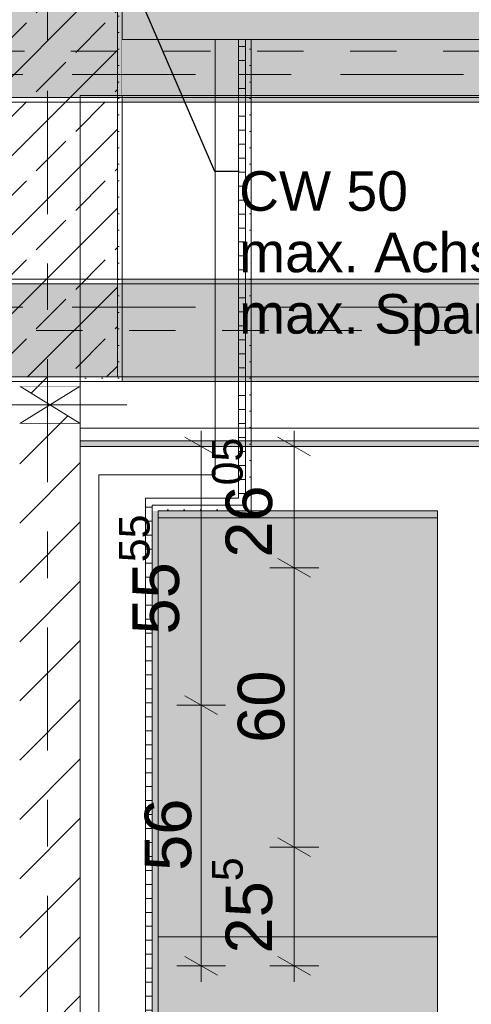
# Model space of a CAD drawing. Header units: metres. Extents: x -3.6 to 84.5, y -11 to 16.8.
# Tile 286 of 389: x 47.3 to 48.2, y 3.9 to 6. Entities that reach past the tile are written whole.
import ezdxf

# ---------------------------------------------------------------- set-up
doc = ezdxf.new("R2010")
doc.units = ezdxf.units.M
doc.header["$MEASUREMENT"] = 0
for name, pattern in [('Achse', [0.2, 0.1, -0.05, 0, -0.05]), ('Strichlinie doppelt', [0.546806, 0.264583, -0.105833, 0.070556, -0.105833]), ('Wipeout_Contour', [1, 0, -1])]:
    doc.linetypes.add(name, pattern=pattern)
for name, color, linetype in [('154 - Bemaßung_ Beschriftung.Ausbau - Deckenspiegel', 7, 'Continuous'), ('451 - Universal.Achsen Raster', 7, 'Continuous'), ('605 - Struktur.Wand Innen', 7, 'Continuous'), ('607 - Struktur.Stütze', 7, 'Continuous'), ('608 - Struktur.Träger', 7, 'Continuous'), ('703 - Einrichtung.Möbel Küche', 7, 'Continuous'), ('Abbruch_605 - Struktur.Wand Innen', 7, 'Continuous'), ('Neubau_154 - Bemaßung_ Beschriftung.Ausbau - Deckenspiegel', 7, 'Continuous'), ('Neubau_605 - Struktur.Wand Innen', 7, 'Continuous'), ('Neubau_606 - Struktur.Wand Innen Ausbau', 7, 'Continuous'), ('Neubau_653 - Abdeckung.TB Verkofferung', 7, 'Continuous')]:
    doc.layers.add(name, color=color, linetype=linetype)
doc.styles.add('ERSTELLTER_STIL_2', font='txt')
doc.linetypes.add('Abbruch 1', pattern='A,0,[1,2022.0244.A_L5A-PL04.04_iB_Deckenspiegel 2.OG1.Shx,S=0.001984,R=0,X=0,Y=0],-0.25,0', length=0.25)
doc.dimstyles.new('ERSTELLTER_STIL__1', dxfattribs={"dimtxt": 0.1, "dimasz": 0.0532, "dimexe": 0.18, "dimexo": 0.0625, "dimgap": 0, "dimtad": 1, "dimzin": 0, "dimdsep": 46, "dimtxsty": 'ERSTELLTER_STIL_2', "dimblk": 'ARROWHEAD_2', "dimblk1": 'ARROWHEAD_2', "dimblk2": 'ARROWHEAD_2', "dimcen": 0.09, "dimse1": 1, "dimse2": 1, "dimclrd": 7, "dimclre": 7, "dimclrt": 7, "dimazin": 0, "dimtfac": 1, "dimtdec": 4, "dimtmove": 0, "dimatfit": 3, "dimfxl": 1, "dimtolj": 1, "dimtzin": 0, "dimarcsym": 0})
doc.dimstyles.new('ERSTELLTER_STIL__3', dxfattribs={"dimtxt": 0.1, "dimasz": 0.0532, "dimexe": 0.18, "dimexo": 0.0625, "dimgap": 0, "dimtad": 1, "dimzin": 0, "dimdsep": 46, "dimtxsty": 'ERSTELLTER_STIL_2', "dimblk": 'ARROWHEAD_2', "dimblk1": 'ARROWHEAD_2', "dimblk2": 'ARROWHEAD_2', "dimcen": 0.09, "dimse1": 1, "dimse2": 1, "dimclrd": 7, "dimclre": 7, "dimclrt": 7, "dimazin": 0, "dimtfac": 1, "dimtdec": 4, "dimtmove": 2, "dimatfit": 3, "dimfxl": 1, "dimtolj": 1, "dimtzin": 0, "dimarcsym": 0})
doc.dimstyles.new('ERSTELLTER_STIL__5', dxfattribs={"dimtxt": 0.18, "dimasz": 0.02736, "dimexe": 0.18, "dimexo": 0.0625, "dimgap": 0, "dimtad": 0, "dimtih": 1, "dimtoh": 1, "dimdec": 4, "dimzin": 0, "dimdsep": 46, "dimcen": 0.09, "dimadec": 0, "dimazin": 0, "dimtfac": 1, "dimtdec": 4, "dimtmove": 0, "dimatfit": 3, "dimldrblk": 'ARROWHEAD_11', "dimfxl": 1, "dimtolj": 1, "dimtzin": 0, "dimarcsym": 0})
pattern_1 = [(45, (0, 0), (-0.01767767, 0.01767767), [0, -0.025])]
pattern_2 = [(45, (0, 0), (-0.08485281, 0.08485281), []), (45, (-0.04243, 0.04243), (-0.08485281, 0.08485281), [0.09, -0.03])]
pattern_3 = [(0, (0, 0), (0, 0.030000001), [])]
pattern_4 = [(45, (0, 0), (-0.06363961, 0.06363961), [])]

# ---------------------------------------------------------------- blocks, each defined once
blk = doc.blocks.new('*D175')
at = {"layer": '154 - Bemaßung_ Beschriftung.Ausbau - Deckenspiegel', "color": 7, "linetype": 'Continuous', "lineweight": 5}
for p, q in [((47.625, 4.5152), (47.695, 4.4748)), ((47.7125, 4.495), (47.6075, 4.495)), ((47.66, 3.935), (47.66, 4.495)), ((47.625, 3.9552), (47.695, 3.9148)), ((47.7125, 3.935), (47.6075, 3.935)), ((47.66, 3.9008), (47.66, 3.935))]:
    blk.add_line(p, q, dxfattribs=at)
at = {"layer": '154 - Bemaßung_ Beschriftung.Ausbau - Deckenspiegel', "color": 7, "lineweight": 5, "insert": (47.64, 4.1391), "char_height": 0.1, "attachment_point": 7, "rotation": 90, "style": 'ERSTELLTER_STIL_2'}
blk.add_mtext('\\A1;{\\pql;\\fArial|b0|i0|c0|p38;56}', dxfattribs=at)
blk = doc.blocks.new('ARROWHEAD_2')
at = {"color": 0, "linetype": 'Continuous', "lineweight": 0}
for p, q in [((-0.378, -0.655), (0.378, 0.655)), ((0, 0), (-1, 0))]:
    blk.add_line(p, q, dxfattribs=at)
blk = doc.blocks.new('*D176')
at = {"layer": '154 - Bemaßung_ Beschriftung.Ausbau - Deckenspiegel', "color": 7, "linetype": 'Continuous', "lineweight": 5}
for p, q in [((47.66, 5.0505), (47.66, 5.0847)), ((47.695, 5.0303), (47.625, 5.0707)), ((47.7125, 5.0505), (47.6075, 5.0505)), ((47.66, 4.495), (47.66, 5.0505)), ((47.625, 4.5152), (47.695, 4.4748)), ((47.7125, 4.495), (47.6075, 4.495))]:
    blk.add_line(p, q, dxfattribs=at)
at = {"layer": '154 - Bemaßung_ Beschriftung.Ausbau - Deckenspiegel', "color": 7, "lineweight": 5, "insert": (47.6416, 4.6468), "char_height": 0.1, "attachment_point": 7, "rotation": 90, "style": 'ERSTELLTER_STIL_2'}
blk.add_mtext('\\A1;{\\pql;\\fArial|b0|i0|c0|p38;55\\fArial|b0|i0|c0|p38;\\A1{\\H.66x;\\S55^  ;}}', dxfattribs=at)
blk = doc.blocks.new('*D367')
at = {"layer": '154 - Bemaßung_ Beschriftung.Ausbau - Deckenspiegel', "color": 7, "linetype": 'Continuous', "lineweight": 5}
for p, q in [((47.825, 4.2102), (47.895, 4.1698)), ((47.9125, 4.19), (47.8075, 4.19)), ((47.86, 3.935), (47.86, 4.19)), ((47.825, 3.9552), (47.895, 3.9148)), ((47.9125, 3.935), (47.8075, 3.935)), ((47.86, 3.9008), (47.86, 3.935))]:
    blk.add_line(p, q, dxfattribs=at)
at = {"layer": '154 - Bemaßung_ Beschriftung.Ausbau - Deckenspiegel', "color": 7, "lineweight": 5, "insert": (47.8416, 3.9616), "char_height": 0.1, "attachment_point": 7, "rotation": 90, "style": 'ERSTELLTER_STIL_2'}
blk.add_mtext('\\A1;{\\pql;\\fArial|b0|i0|c0|p38;25\\fArial|b0|i0|c0|p38;\\A1{\\H.66x;\\S5^  ;}}', dxfattribs=at)
blk = doc.blocks.new('*D368')
at = {"layer": '154 - Bemaßung_ Beschriftung.Ausbau - Deckenspiegel', "color": 7, "linetype": 'Continuous', "lineweight": 5}
for p, q in [((47.825, 4.8102), (47.895, 4.7698)), ((47.9125, 4.79), (47.8075, 4.79)), ((47.86, 4.19), (47.86, 4.79)), ((47.825, 4.2102), (47.895, 4.1698)), ((47.9125, 4.19), (47.8075, 4.19))]:
    blk.add_line(p, q, dxfattribs=at)
at = {"layer": '154 - Bemaßung_ Beschriftung.Ausbau - Deckenspiegel', "color": 7, "lineweight": 5, "insert": (47.84, 4.4141), "char_height": 0.1, "attachment_point": 7, "rotation": 90, "style": 'ERSTELLTER_STIL_2'}
blk.add_mtext('\\A1;{\\pql;\\fArial|b0|i0|c0|p38;60}', dxfattribs=at)
blk = doc.blocks.new('*D369')
at = {"layer": '154 - Bemaßung_ Beschriftung.Ausbau - Deckenspiegel', "color": 7, "linetype": 'Continuous', "lineweight": 5}
for p, q in [((47.86, 5.0505), (47.86, 5.0847)), ((47.895, 5.0303), (47.825, 5.0707)), ((47.9125, 5.0505), (47.8075, 5.0505)), ((47.86, 4.79), (47.86, 5.0505)), ((47.825, 4.8102), (47.895, 4.7698)), ((47.9125, 4.79), (47.8075, 4.79))]:
    blk.add_line(p, q, dxfattribs=at)
at = {"layer": '154 - Bemaßung_ Beschriftung.Ausbau - Deckenspiegel', "color": 7, "lineweight": 5, "insert": (47.8416, 4.8118), "char_height": 0.1, "attachment_point": 7, "rotation": 90, "style": 'ERSTELLTER_STIL_2'}
blk.add_mtext('\\A1;{\\pql;\\fArial|b0|i0|c0|p38;26\\fArial|b0|i0|c0|p38;\\A1{\\H.66x;\\S05^  ;}}', dxfattribs=at)
blk = doc.blocks.new('ARROWHEAD_11')
at = {"color": 0, "linetype": 'Continuous', "lineweight": 0}
blk.add_line((0, 0), (-1, 0), dxfattribs=at)
at = {"color": 0, "linetype": 'Continuous', "lineweight": 0, "const_width": 0.25, "flags": 128}
blk.add_lwpolyline([(-0.125, 0, 1), (0.125, 0, 1)], format="xyb", close=True, dxfattribs=at)

msp = doc.modelspace()

# ---------------------------------------------------------------- hatches: boundary and pattern name
at = {"layer": '607 - Struktur.Stütze', "linetype": 'Continuous', "lineweight": 0, "true_color": 0x000000}
h = msp.add_hatch(dxfattribs=at)
h.set_pattern_fill('Gips_0001', color=18, style=0, pattern_type=2)
h.set_pattern_definition(pattern_1)
h.paths.add_polyline_path([(47.49, 6.01), (47.17, 6.01), (47.17, 5.19), (47.27, 5.19), (47.27, 5.2), (47.18, 5.2), (47.18, 6), (47.48, 6), (47.48, 5.2), (47.4, 5.2), (47.4, 5.19), (47.49, 5.19)])
h = msp.add_hatch(dxfattribs=at)
h.set_pattern_fill('Beton__Stahlbeton_0001', color=18, style=0, pattern_type=2)
h.set_pattern_definition(pattern_2)
h.paths.add_polyline_path([(47.18, 5.2), (47.48, 5.2), (47.48, 6), (47.18, 6)])
at = {"layer": '608 - Struktur.Träger', "linetype": 'Continuous', "lineweight": 0, "true_color": 0x000000}
h = msp.add_hatch(dxfattribs=at)
h.set_pattern_fill('Gips_0001', color=18, style=0, pattern_type=2)
h.set_pattern_definition(pattern_1)
h.paths.add_polyline_path([(47.49, 5.41), (47.49, 5.4), (50.85, 5.4), (50.85, 5.41)])
h = msp.add_hatch(dxfattribs=at)
h.set_pattern_fill('Gips_0001', color=18, style=0, pattern_type=2)
h.set_pattern_definition(pattern_1)
h.paths.add_polyline_path([(47.49, 5.2), (47.49, 5.19), (50.85, 5.19), (50.85, 5.2)])
at = {"layer": '703 - Einrichtung.Möbel Küche', "linetype": 'Continuous', "lineweight": 0, "true_color": 0x3a3a3a}
msp.add_hatch(color=250, dxfattribs=at).paths.add_polyline_path([(48.1675, 0.4825), (48.1675, 4.9125), (47.5675, 4.9125), (47.5675, 0.4825)])
at = {"layer": 'Abbruch_605 - Struktur.Wand Innen', "linetype": 'Continuous', "lineweight": 0, "true_color": 0x000000}
h = msp.add_hatch(dxfattribs=at)
h.set_pattern_fill('MW_Ziegel_0001', color=18, style=0, pattern_type=2)
h.set_pattern_definition(pattern_4)
h.paths.add_polyline_path([(47.27, 5.18), (47.335, 5.14), (47.4, 5.18)])
h = msp.add_hatch(dxfattribs=at)
h.set_pattern_fill('MW_Ziegel_0001', color=18, style=0, pattern_type=2)
h.set_pattern_definition(pattern_4)
h.paths.add_polyline_path([(47.27, 5.1), (47.4, 5.1), (47.335, 5.14)])
at = {"layer": 'Neubau_606 - Struktur.Wand Innen Ausbau', "linetype": 'Continuous', "lineweight": 0, "true_color": 0x000000}
h = msp.add_hatch(dxfattribs=at)
h.set_pattern_fill('Holz__Sperrholz_1_0001', color=18, style=0, pattern_type=2)
h.set_pattern_definition(pattern_3)
h.paths.add_polyline_path([(47.755, 5.925), (47.74, 5.925), (47.74, 5.805), (47.755, 5.805)])
h = msp.add_hatch(dxfattribs=at)
h.set_pattern_fill('Gips_0001', color=18, style=0, pattern_type=2)
h.set_pattern_definition(pattern_1)
h.paths.add_polyline_path([(47.7675, 5.925), (47.755, 5.925), (47.755, 5.805), (47.7675, 5.805)])
h = msp.add_hatch(dxfattribs=at)
h.set_pattern_fill('Holz__Sperrholz_1_0001', color=18, style=0, pattern_type=2)
h.set_pattern_definition(pattern_3)
h.paths.add_polyline_path([(47.755, 5.805), (47.74, 5.805), (47.74, 4.94), (47.755, 4.94)])
h = msp.add_hatch(dxfattribs=at)
h.set_pattern_fill('Gips_0001', color=18, style=0, pattern_type=2)
h.set_pattern_definition(pattern_1)
h.paths.add_polyline_path([(47.7675, 5.805), (47.755, 5.805), (47.755, 4.925), (47.7675, 4.925)])
h = msp.add_hatch(dxfattribs=at)
h.set_pattern_fill('Holz__Sperrholz_1_0001', color=18, style=0, pattern_type=2)
h.set_pattern_definition(pattern_3)
h.paths.add_polyline_path([(47.555, 4.94), (47.54, 4.94), (47.54, 4.9292), (47.5469, 4.925), (47.555, 4.925)])
h = msp.add_hatch(dxfattribs=at)
h.set_pattern_fill('Holz__Sperrholz_1_0001', color=18, style=0, pattern_type=2)
h.set_pattern_definition(pattern_3)
h.paths.add_polyline_path([(47.5469, 4.925), (47.54, 4.9292), (47.54, 4.925)])
h = msp.add_hatch(dxfattribs=at)
h.set_pattern_fill('Holz__Sperrholz_1_0001', color=18, style=0, pattern_type=2)
h.set_pattern_definition(pattern_3)
h.paths.add_polyline_path([(47.74, 4.94), (47.555, 4.94), (47.555, 4.925), (47.74, 4.925)])
h = msp.add_hatch(dxfattribs=at)
h.set_pattern_fill('Holz__Sperrholz_1_0001', color=18, style=0, pattern_type=2)
h.set_pattern_definition(pattern_3)
h.paths.add_polyline_path([(47.74, 4.94), (47.74, 4.925), (47.755, 4.925)])
h = msp.add_hatch(dxfattribs=at)
h.set_pattern_fill('Holz__Sperrholz_1_0001', color=18, style=0, pattern_type=2)
h.set_pattern_definition(pattern_3)
h.paths.add_polyline_path([(47.755, 4.94), (47.74, 4.94), (47.755, 4.925)])
h = msp.add_hatch(dxfattribs=at)
h.set_pattern_fill('Holz__Sperrholz_1_0001', color=18, style=0, pattern_type=2)
h.set_pattern_definition(pattern_3)
h.paths.add_polyline_path([(47.54, 4.925), (47.54, 0.71), (47.555, 0.71), (47.555, 4.9201), (47.5469, 4.925)])
h = msp.add_hatch(dxfattribs=at)
h.set_pattern_fill('Holz__Sperrholz_1_0001', color=18, style=0, pattern_type=2)
h.set_pattern_definition(pattern_3)
h.paths.add_polyline_path([(47.555, 4.925), (47.5469, 4.925), (47.555, 4.9201)])
h = msp.add_hatch(dxfattribs=at)
h.set_pattern_fill('Gips_0001', color=18, style=0, pattern_type=2)
h.set_pattern_definition(pattern_1)
h.paths.add_polyline_path([(47.555, 4.925), (47.555, 4.9201), (47.5675, 4.9125), (47.5675, 4.925)])
h = msp.add_hatch(dxfattribs=at)
h.set_pattern_fill('Gips_0001', color=18, style=0, pattern_type=2)
h.set_pattern_definition(pattern_1)
h.paths.add_polyline_path([(47.555, 4.9201), (47.555, 4.9125), (47.5675, 4.9125)])
h = msp.add_hatch(dxfattribs=at)
h.set_pattern_fill('Gips_0001', color=18, style=0, pattern_type=2)
h.set_pattern_definition(pattern_1)
h.paths.add_polyline_path([(47.555, 4.9125), (47.555, 0.71), (47.5675, 0.71), (47.5675, 4.9125)])
h = msp.add_hatch(dxfattribs=at)
h.set_pattern_fill('Gips_0001', color=18, style=0, pattern_type=2)
h.set_pattern_definition(pattern_1)
h.paths.add_polyline_path([(47.755, 4.925), (47.5675, 4.925), (47.5675, 4.9125), (47.755, 4.9125)])
h = msp.add_hatch(dxfattribs=at)
h.set_pattern_fill('Gips_0001', color=18, style=0, pattern_type=2)
h.set_pattern_definition(pattern_1)
h.paths.add_polyline_path([(47.755, 4.925), (47.755, 4.9125), (47.7675, 4.9125)])
h = msp.add_hatch(dxfattribs=at)
h.set_pattern_fill('Gips_0001', color=18, style=0, pattern_type=2)
h.set_pattern_definition(pattern_1)
h.paths.add_polyline_path([(47.7675, 4.925), (47.755, 4.925), (47.7675, 4.9125)])
at = {"layer": 'Neubau_653 - Abdeckung.TB Verkofferung', "linetype": 'Continuous', "lineweight": 0, "true_color": 0x000000}
h = msp.add_hatch(dxfattribs=at)
h.set_pattern_fill('Gips_0001', color=18, style=0, pattern_type=2)
h.set_pattern_definition(pattern_1)
h.paths.add_polyline_path([(47.4, 5.0505), (50.85, 5.0505), (50.85, 5.063), (47.4, 5.063)])

# ---------------------------------------------------------------- linework, layer by layer
at = {"layer": '451 - Universal.Achsen Raster', "color": 160, "linetype": 'Strichlinie doppelt', "lineweight": 9, "true_color": 0x3232ff}
msp.add_line((64.935, 5.35), (-3.175, 5.35), dxfattribs=at)
at = {"layer": '605 - Struktur.Wand Innen', "color": 7, "linetype": 'Continuous', "lineweight": 13}
for p, q in [((47.74, 5.925), (47.69, 5.925)), ((47.755, 5.925), (47.74, 5.925)), ((47.7675, 5.925), (47.755, 5.925))]:
    msp.add_line(p, q, dxfattribs=at)
at = {"layer": '607 - Struktur.Stütze', "color": 7, "linetype": 'Continuous', "lineweight": 5, "flags": 128}
msp.add_lwpolyline([(47.4, 5.19), (47.49, 5.19), (47.49, 6.01), (47.17, 6.01), (47.17, 5.19), (47.27, 5.19)], dxfattribs=at)
at = {"layer": '607 - Struktur.Stütze', "color": 7, "linetype": 'Continuous', "lineweight": 13, "flags": 128}
msp.add_lwpolyline([(47.18, 5.2), (47.48, 5.2), (47.48, 6), (47.18, 6)], close=True, dxfattribs=at)
at = {"layer": '608 - Struktur.Träger', "color": 7, "linetype": 'Continuous', "lineweight": 13}
for p, q in [((0.38, 5.79), (61.88, 5.79)), ((14.5051, 5.41), (61.88, 5.41)), ((47.49, 5.4), (47.17, 5.4)), ((50.85, 5.4), (47.49, 5.4))]:
    msp.add_line(p, q, dxfattribs=at)
at = {"layer": '608 - Struktur.Träger', "color": 7, "linetype": 'Continuous', "lineweight": 5}
for p, q in [((50.85, 5.79), (47.49, 5.79)), ((47.49, 5.41), (47.49, 5.4)), ((50.85, 5.41), (47.49, 5.41)), ((47.49, 5.2), (47.49, 5.19)), ((50.85, 5.19), (47.49, 5.19))]:
    msp.add_line(p, q, dxfattribs=at)
at = {"layer": '608 - Struktur.Träger', "color": 7, "linetype": 'Achse', "lineweight": 9}
msp.add_line((14.5051, 5.3), (61.88, 5.3), dxfattribs=at)
at = {"layer": '703 - Einrichtung.Möbel Küche', "color": 7, "linetype": 'Continuous', "lineweight": 5}
for p, q in [((47.5675, 4.8975), (48.1675, 4.8975)), ((47.5675, 3.9975), (48.1675, 3.9975))]:
    msp.add_line(p, q, dxfattribs=at)
at = {"layer": '703 - Einrichtung.Möbel Küche', "color": 7, "linetype": 'Continuous', "lineweight": 9, "true_color": 0xebebeb, "flags": 128}
msp.add_lwpolyline([(48.1675, 0.4825), (48.1675, 4.9125), (47.5675, 4.9125), (47.5675, 0.4825)], close=True, dxfattribs=at)
at = {"layer": 'Abbruch_605 - Struktur.Wand Innen', "color": 7, "linetype": 'Abbruch 1', "lineweight": 18}
for p, q in [((47.4, 5.18), (47.27, 5.18)), ((47.27, 5.1), (47.4, 5.1))]:
    msp.add_line(p, q, dxfattribs=at)
at = {"layer": 'Abbruch_605 - Struktur.Wand Innen', "color": 160, "linetype": 'Abbruch 1', "lineweight": 5, "true_color": 0x3232ff}
msp.add_line((47.17, 5.14), (47.5, 5.14), dxfattribs=at)
msp.add_line((47.17, 5.14), (47.5, 5.14), dxfattribs=at)
at = {"layer": 'Abbruch_605 - Struktur.Wand Innen', "color": 7, "linetype": 'Abbruch 1', "lineweight": 18, "flags": 128}
msp.add_lwpolyline([(47.4, 5.1), (47.4, 5.18)], dxfattribs=at)
at = {"layer": 'Neubau_605 - Struktur.Wand Innen', "color": 1, "linetype": 'Continuous', "lineweight": 13}
for p, q in [((47.69, 5.925), (47.69, 5.805)), ((47.74, 5.805), (47.74, 5.925)), ((47.7675, 5.805), (47.7675, 5.925))]:
    msp.add_line(p, q, dxfattribs=at)
at = {"layer": 'Neubau_605 - Struktur.Wand Innen', "color": 1, "linetype": 'Continuous', "lineweight": 9}
for p, q in [((47.755, 5.805), (47.755, 5.925)), ((47.27, 5.1), (47.4, 5.18)), ((47.27, 5.18), (47.4, 5.1))]:
    msp.add_line(p, q, dxfattribs=at)
at = {"layer": 'Neubau_606 - Struktur.Wand Innen Ausbau', "color": 1, "linetype": 'Continuous', "lineweight": 13}
for p, q in [((47.74, 4.99), (47.74, 5.805)), ((47.74, 4.94), (47.74, 4.99)), ((47.54, 4.94), (47.54, 4.9292)), ((47.555, 4.94), (47.54, 4.94)), ((47.555, 4.94), (47.54, 4.94)), ((47.54, 0.71), (47.54, 4.9292)), ((47.555, 4.94), (47.69, 4.94)), ((47.69, 4.94), (47.74, 4.94)), ((47.69, 4.94), (47.74, 4.94))]:
    msp.add_line(p, q, dxfattribs=at)
at = {"layer": 'Neubau_606 - Struktur.Wand Innen Ausbau', "color": 1, "linetype": 'Continuous', "lineweight": 9}
for p, q in [((47.755, 4.94), (47.755, 5.805)), ((47.755, 4.925), (47.755, 4.94)), ((47.555, 4.925), (47.555, 4.9201)), ((47.5675, 4.925), (47.555, 4.925)), ((47.5675, 4.925), (47.555, 4.925)), ((47.555, 0.71), (47.555, 4.9201)), ((47.5675, 4.925), (47.74, 4.925)), ((47.74, 4.925), (47.755, 4.925)), ((47.74, 4.925), (47.755, 4.925))]:
    msp.add_line(p, q, dxfattribs=at)
at = {"layer": 'Neubau_606 - Struktur.Wand Innen Ausbau', "color": 1, "linetype": 'Continuous', "lineweight": 13, "flags": 128}
for points in [[(47.69, 5.805), (47.69, 4.99)], [(47.7675, 4.9125), (47.7675, 5.805)], [(47.44, 4.99), (47.54, 4.99)], [(47.44, 4.99), (47.44, 0.71)], [(47.69, 4.99), (47.54, 4.99)], [(47.5675, 0.71), (47.5675, 4.9125)], [(47.5675, 4.9125), (47.755, 4.9125)], [(47.7675, 4.9125), (47.755, 4.9125)]]:
    msp.add_lwpolyline(points, dxfattribs=at)
at = {"layer": 'Neubau_653 - Abdeckung.TB Verkofferung', "color": 1, "linetype": 'Continuous', "lineweight": 9}
for p, q in [((47.4, 5.805), (50.85, 5.805)), ((47.4, 5.0505), (47.4, 5.805)), ((47.4, 5.0505), (50.85, 5.0505))]:
    msp.add_line(p, q, dxfattribs=at)
at = {"layer": 'Neubau_653 - Abdeckung.TB Verkofferung', "color": 1, "linetype": 'Continuous', "lineweight": 5}
for p, q in [((50.85, 5.19), (47.4, 5.19)), ((50.85, 5.09), (47.4, 5.09)), ((50.85, 5.063), (47.4, 5.063)), ((50.85, 5.0505), (47.4, 5.0505))]:
    msp.add_line(p, q, dxfattribs=at)
at = {"layer": 'Neubau_653 - Abdeckung.TB Verkofferung', "color": 1, "linetype": 'Continuous', "lineweight": 5, "flags": 128}
msp.add_lwpolyline([(47.4, 5.19), (47.4, 5.09), (47.4, 5.063), (47.4, 5.0505)], dxfattribs=at)

# ---------------------------------------------------------------- texts
at = {"layer": 'Neubau_154 - Bemaßung_ Beschriftung.Ausbau - Deckenspiegel', "color": 1, "linetype": 'Continuous', "lineweight": 13, "insert": (47.7414, 5.642), "char_height": 0.085, "attachment_point": 1, "line_spacing_factor": 0.930912, "style": 'ERSTELLTER_STIL_2'}
msp.add_mtext('\\A1;{\\pql;\\fArial|b0|i0|c0|p38;CW 50\\P\\pql;\\fArial|b0|i0|c0|p38;max. Achsabstand 50 cm\\P\\pql;\\fArial|b0|i0|c0|p38;max. Spannweite 250 \\fArial|b0|i0|c0|p38;c\\fArial|b0|i0|c0|p38;m }', dxfattribs=at)

# ---------------------------------------------------------------- next in the draw order: wipeouts: each hides what was drawn before it
at = {"color": 254, "linetype": 'Wipeout_Contour', "lineweight": 0, "ltscale": 191.809889}
msp.add_wipeout([(47.49, 5.805), (47.69, 5.805), (47.69, 5.925), (47.49, 5.925)], dxfattribs=at).dxf.layer = '605 - Struktur.Wand Innen'
at = {"color": 254, "linetype": 'Wipeout_Contour', "lineweight": 0, "ltscale": 198.629283}
msp.add_wipeout([(50.85, 5.925), (47.7675, 5.925), (47.7675, 5.805), (50.85, 5.805)], dxfattribs=at).dxf.layer = '605 - Struktur.Wand Innen'
at = {"color": 254, "linetype": 'Wipeout_Contour', "lineweight": 0, "ltscale": 190.484863}
msp.add_wipeout([(47.4, 5.2), (47.27, 5.2), (47.27, 5.18), (47.4, 5.18)], dxfattribs=at).dxf.layer = '605 - Struktur.Wand Innen'
at = {"color": 254, "linetype": 'Wipeout_Contour', "lineweight": 0, "ltscale": 189.902977}
msp.add_wipeout([(47.27, 0.7), (47.4, 0.7), (47.4, 5.1), (47.27, 5.1)], dxfattribs=at).dxf.layer = '605 - Struktur.Wand Innen'

# ---------------------------------------------------------------- next in the draw order: hatches: boundary and pattern name
at = {"layer": '605 - Struktur.Wand Innen', "linetype": 'Continuous', "lineweight": 0, "true_color": 0x000000}
h = msp.add_hatch(dxfattribs=at)
h.set_pattern_fill('MW_Ziegel_0001', color=18, style=0, pattern_type=2)
h.set_pattern_definition(pattern_4)
h.paths.add_polyline_path([(47.4, 5.2), (47.27, 5.2), (47.27, 5.18), (47.4, 5.18)])
h = msp.add_hatch(dxfattribs=at)
h.set_pattern_fill('MW_Ziegel_0001', color=18, style=0, pattern_type=2)
h.set_pattern_definition(pattern_4)
h.paths.add_polyline_path([(47.27, 0.7), (47.4, 0.7), (47.4, 5.1), (47.27, 5.1)])
at = {"layer": '608 - Struktur.Träger', "linetype": 'Continuous', "lineweight": 0, "true_color": 0x000000}
h = msp.add_hatch(dxfattribs=at)
h.set_pattern_fill('Beton__Stahlbeton_0001', color=18, style=0, pattern_type=2)
h.set_pattern_definition(pattern_2)
h.paths.add_polyline_path([(0.69, 6), (0.38, 6), (0.38, 5.8), (0.69, 5.8), (7.57, 5.8), (7.89, 5.8), (11.17, 5.8), (11.49, 5.8), (18.37, 5.8), (18.69, 5.8), (22.06, 5.8), (22.19, 5.8), (25.57, 5.8), (25.89, 5.8), (32.77, 5.8), (33.09, 5.8), (36.465, 5.8), (36.605, 5.8), (39.97, 5.8), (40.29, 5.8), (47.17, 5.8), (47.49, 5.8), (50.85, 5.8), (51.02, 5.8), (54.37, 5.8), (54.69, 5.8), (58.07, 5.8), (58.205, 5.8), (61.57, 5.8), (61.88, 5.8), (61.88, 6), (61.57, 6), (54.69, 6), (54.37, 6), (50.9625, 6), (50.8975, 6), (47.49, 6), (47.17, 6), (40.29, 6), (39.97, 6), (33.09, 6), (25.57, 6), (18.69, 6), (18.37, 6), (14.945, 6), (14.88, 6), (11.49, 6), (11.17, 6), (7.89, 6), (7.57, 6)])
h = msp.add_hatch(dxfattribs=at)
h.set_pattern_fill('Gips_0001', color=18, style=0, pattern_type=2)
h.set_pattern_definition(pattern_1)
h.paths.add_polyline_path([(47.49, 5.8), (47.49, 5.79), (50.85, 5.79), (50.85, 5.8)])
h = msp.add_hatch(dxfattribs=at)
h.set_pattern_fill('Beton__Stahlbeton_0001', color=18, style=0, pattern_type=2)
h.set_pattern_definition(pattern_2)
h.paths.add_polyline_path([(14.5051, 5.2), (18.37, 5.2), (18.69, 5.2), (22.06, 5.2), (22.19, 5.2), (25.57, 5.2), (25.89, 5.2), (29.23, 5.2), (29.41, 5.2), (32.77, 5.2), (33.09, 5.2), (36.465, 5.2), (36.605, 5.2), (39.97, 5.2), (40.29, 5.2), (47.17, 5.2), (47.49, 5.2), (50.85, 5.2), (51.02, 5.2), (54.37, 5.2), (54.69, 5.2), (58.07, 5.2), (58.205, 5.2), (61.57, 5.2), (61.88, 5.2), (61.88, 5.4), (61.57, 5.4), (58.205, 5.4), (58.07, 5.4), (54.69, 5.4), (54.37, 5.4), (51.02, 5.4), (50.85, 5.4), (47.49, 5.4), (47.17, 5.4), (40.29, 5.4), (39.97, 5.4), (36.605, 5.4), (36.465, 5.4), (33.09, 5.4), (32.77, 5.4), (29.41, 5.4), (29.23, 5.4), (25.89, 5.4), (25.57, 5.4), (22.19, 5.4), (22.06, 5.4), (18.69, 5.4), (18.37, 5.4), (14.5051, 5.4)])

# ---------------------------------------------------------------- next in the draw order: linework, layer by layer
at = {"layer": '451 - Universal.Achsen Raster', "color": 160, "linetype": 'Strichlinie doppelt', "lineweight": 9, "true_color": 0x3232ff}
for p, q in [((47.33, -10.585), (47.33, 16.355)), ((64.935, 5.85), (-3.175, 5.85))]:
    msp.add_line(p, q, dxfattribs=at)
at = {"layer": '605 - Struktur.Wand Innen', "color": 7, "linetype": 'Continuous', "lineweight": 13, "flags": 128}
for points in [[(53.77, 5.925), (47.49, 5.925)], [(47.49, 5.805), (47.69, 5.805)], [(47.7675, 5.805), (50.85, 5.805)]]:
    msp.add_lwpolyline(points, dxfattribs=at)
at = {"layer": '605 - Struktur.Wand Innen', "color": 7, "linetype": 'Continuous', "lineweight": 18, "flags": 128}
for points in [[(47.4, 5.18), (47.4, 5.2)], [(47.4, 0.7), (47.4, 5.1)]]:
    msp.add_lwpolyline(points, dxfattribs=at)
at = {"layer": '608 - Struktur.Träger', "color": 7, "linetype": 'Achse', "lineweight": 9}
msp.add_line((0.38, 5.9), (61.88, 5.9), dxfattribs=at)
at = {"layer": '608 - Struktur.Träger', "color": 7, "linetype": 'Continuous', "lineweight": 5}
msp.add_line((47.49, 5.8), (47.49, 5.79), dxfattribs=at)
at = {"layer": '608 - Struktur.Träger', "color": 7, "linetype": 'Continuous', "lineweight": 13}
msp.add_line((14.5051, 5.19), (61.88, 5.19), dxfattribs=at)
at = {"layer": '608 - Struktur.Träger', "color": 7, "linetype": 'Continuous', "lineweight": 13, "flags": 128}
for points in [[(51.02, 5.8), (50.85, 5.8), (47.49, 5.8), (47.17, 5.8), (40.29, 5.8), (39.97, 5.8), (36.605, 5.8), (36.465, 5.8), (33.09, 5.8), (32.77, 5.8), (25.89, 5.8), (25.57, 5.8), (22.19, 5.8), (22.06, 5.8), (18.69, 5.8), (18.37, 5.8), (11.49, 5.8), (11.17, 5.8), (7.89, 5.8), (7.57, 5.8), (0.69, 5.8), (0.38, 5.8)], [(51.02, 5.2), (50.85, 5.2), (47.49, 5.2), (47.17, 5.2), (40.29, 5.2), (39.97, 5.2), (36.605, 5.2), (36.465, 5.2), (33.09, 5.2), (32.77, 5.2), (29.41, 5.2), (29.23, 5.2), (25.89, 5.2), (25.57, 5.2), (22.19, 5.2), (22.06, 5.2), (18.69, 5.2), (18.37, 5.2), (14.5051, 5.2)]]:
    msp.add_lwpolyline(points, dxfattribs=at)
at = {"layer": 'Neubau_605 - Struktur.Wand Innen', "color": 1, "linetype": 'Continuous', "lineweight": 13}
for p, q in [((47.69, 5.925), (47.69, 5.805)), ((47.7675, 5.805), (47.7675, 5.925))]:
    msp.add_line(p, q, dxfattribs=at)

# ---------------------------------------------------------------- next in the draw order: dimensions: what is measured, and where the dimension line sits
at = {"layer": '154 - Bemaßung_ Beschriftung.Ausbau - Deckenspiegel', "color": 7, "linetype": 'Continuous', "lineweight": 5}
for base, p1, p2, dimstyle, picture, middle in [((47.86, 5.0505), (46.3375, 4.79), (46.845, 5.0505), 'ERSTELLTER_STIL__3', '*D369', (47.79, 5.0613)), ((47.66, 5.0505), (46.845, 4.495), (46.845, 5.0505), 'ERSTELLTER_STIL__1', '*D176', (47.59, 4.8962)), ((47.86, 4.79), (46.3375, 4.19), (46.3375, 4.79), 'ERSTELLTER_STIL__1', '*D368', (47.79, 4.4904)), ((47.66, 4.495), (46.845, 3.935), (46.845, 4.495), 'ERSTELLTER_STIL__1', '*D175', (47.59, 4.2153)), ((47.859975, 4.190003), (46.844988, 3.935001), (46.337487, 4.190003), 'ERSTELLTER_STIL__1', '*D367', (47.789975, 4.172868))]:
    dim = msp.add_linear_dim(base=base, p1=p1, p2=p2, angle=90, dimstyle=dimstyle, dxfattribs=at)
    dim.commit()
    dim.dimension.update_dxf_attribs({"geometry": picture, "text_midpoint": middle, "dimtype": 160, "text_rotation": 90})

# ---------------------------------------------------------------- next in the draw order: leaders
at = {"layer": 'Neubau_154 - Bemaßung_ Beschriftung.Ausbau - Deckenspiegel', "color": 1, "linetype": 'Continuous', "lineweight": 13, "annotation_type": 0, "has_hookline": 1, "hookline_direction": 0, "text_width": 1.3167}
msp.add_leader([(47.495, 6.0899), (47.6886, 5.642), (47.7414, 5.642)], dimstyle='ERSTELLTER_STIL__5', dxfattribs=at)

doc.saveas('drawing.dxf')
